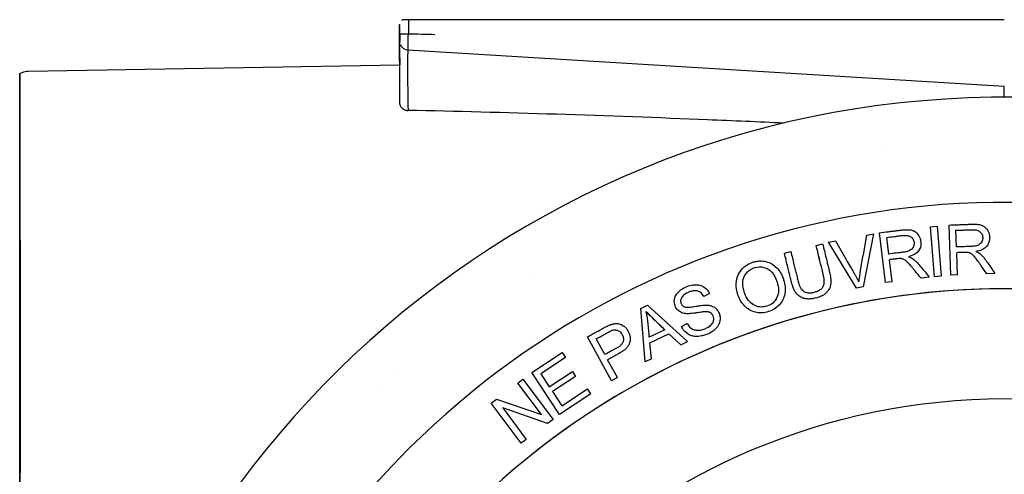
# Model space of a CAD drawing. Extents: x -89225 to 110569, y 13360 to 87647.
# Tile 400 of 478: x 84858 to 84915, y 67533 to 67560. Entities that reach past the tile are written whole.
import ezdxf

# ---------------------------------------------------------------- set-up
doc = ezdxf.new("R2010")
doc.units = 0
doc.layers.add('Iv-Lines 035', color=4, linetype='Continuous')

# ---------------------------------------------------------------- blocks, each defined once
blk = doc.blocks.new('Beuchtingstank doorsnede')
for p, q in [((1197660.621, -937843.924), (1197660.601, -937843.924)), ((1197695.455, -937843.924), (1197660.943, -937843.924)), ((1197660.438, -937845.248), (1197660.438, -937845.248)), ((1197695.452, -937847.79), (1197660.919, -937845.678)), ((1197638.926, -937846.907), (1197660.444, -937846.531)), ((1197695.452, -937847.79), (1197695.454, -937847.79)), ((1197689.808, -937856.079), (1197689.808, -937856.079)), ((1197691.185, -937855.915), (1197691.569, -937855.884)), ((1197691.185, -937855.915), (1197691.568, -937855.884)), ((1197691.417, -937858.809), (1197691.185, -937855.915)), ((1197691.185, -937855.915), (1197691.185, -937855.915)), ((1197691.417, -937858.809), (1197691.185, -937855.915)), ((1197691.568, -937855.884), (1197691.569, -937855.884)), ((1197691.569, -937855.884), (1197691.801, -937858.778)), ((1197692.364, -937858.712), (1197692.255, -937855.81)), ((1197692.255, -937855.81), (1197692.255, -937855.81)), ((1197692.364, -937858.712), (1197692.255, -937855.81)), ((1197692.689, -937857.081), (1197692.653, -937856.114)), ((1197693.674, -937855.76), (1197693.673, -937855.76)), ((1197685.265, -937856.804), (1197685.675, -937856.728)), ((1197685.265, -937856.804), (1197685.675, -937856.728)), ((1197685.675, -937856.728), (1197685.675, -937856.728)), ((1197687.878, -937856.324), (1197687.285, -937859.385)), ((1197687.492, -937856.395), (1197687.878, -937856.324)), ((1197687.492, -937856.395), (1197687.877, -937856.324)), ((1197687.492, -937856.395), (1197687.492, -937856.395)), ((1197687.877, -937856.324), (1197687.878, -937856.324)), ((1197688.578, -937859.14), (1197688.223, -937856.258)), ((1197688.223, -937856.258), (1197688.223, -937856.258)), ((1197688.577, -937859.14), (1197688.223, -937856.258)), ((1197688.762, -937857.488), (1197688.643, -937856.527)), ((1197684.559, -937856.991), (1197684.932, -937856.9)), ((1197684.559, -937856.991), (1197684.932, -937856.9)), ((1197684.559, -937856.991), (1197684.559, -937856.991)), ((1197684.932, -937856.9), (1197684.932, -937856.9)), ((1197686.891, -937859.457), (1197685.265, -937856.804)), ((1197685.265, -937856.804), (1197685.265, -937856.804)), ((1197686.891, -937859.457), (1197685.265, -937856.804)), ((1197681.335, -937857.89), (1197681.334, -937857.89)), ((1197682.718, -937857.443), (1197683.092, -937857.351)), ((1197682.718, -937857.443), (1197683.092, -937857.351)), ((1197682.718, -937857.443), (1197682.718, -937857.443)), ((1197683.092, -937857.351), (1197683.092, -937857.351)), ((1197688.959, -937859.093), (1197688.802, -937857.816)), ((1197692.75, -937858.697), (1197692.702, -937857.412)), ((1197691.11, -937858.828), (1197690.633, -937858.886)), ((1197690.633, -937858.886), (1197690.633, -937858.886)), ((1197691.801, -937858.778), (1197691.417, -937858.809)), ((1197691.417, -937858.809), (1197691.417, -937858.809)), ((1197692.75, -937858.697), (1197692.364, -937858.712)), ((1197692.364, -937858.712), (1197692.364, -937858.712)), ((1197694.914, -937858.616), (1197694.433, -937858.634)), ((1197694.433, -937858.634), (1197694.433, -937858.634)), ((1197677.583, -937859.265), (1197677.582, -937859.265)), ((1197687.285, -937859.385), (1197686.891, -937859.457)), ((1197686.891, -937859.457), (1197686.891, -937859.457)), ((1197688.577, -937859.14), (1197688.578, -937859.14)), ((1197688.959, -937859.093), (1197688.578, -937859.14)), ((1197678.373, -937859.773), (1197678.045, -937859.941)), ((1197678.045, -937859.941), (1197678.045, -937859.941)), ((1197684.125, -937860.092), (1197684.124, -937860.092)), ((1197674.407, -937860.635), (1197674.791, -937860.451)), ((1197674.407, -937860.635), (1197674.408, -937860.635)), ((1197674.657, -937863.734), (1197674.407, -937860.635)), ((1197674.408, -937860.635), (1197674.791, -937860.451)), ((1197674.657, -937863.734), (1197674.408, -937860.635)), ((1197674.791, -937860.451), (1197677.107, -937862.561)), ((1197674.791, -937860.451), (1197674.791, -937860.451)), ((1197678.19, -937860.445), (1197678.189, -937860.445)), ((1197677.112, -937860.946), (1197677.112, -937860.946)), ((1197681.353, -937860.893), (1197681.353, -937860.893)), ((1197672.992, -937861.51), (1197672.992, -937861.51)), ((1197675.79, -937861.872), (1197674.896, -937862.3)), ((1197675.79, -937861.872), (1197674.896, -937862.3)), ((1197675.79, -937861.872), (1197675.79, -937861.872)), ((1197676.761, -937861.677), (1197677.084, -937861.511)), ((1197676.761, -937861.677), (1197677.084, -937861.511)), ((1197676.761, -937861.677), (1197676.761, -937861.677)), ((1197677.084, -937861.511), (1197677.084, -937861.511)), ((1197672.715, -937864.828), (1197671.315, -937862.285)), ((1197671.315, -937862.285), (1197671.315, -937862.285)), ((1197672.715, -937864.828), (1197671.315, -937862.285)), ((1197672.319, -937863.311), (1197671.818, -937862.401)), ((1197674.929, -937862.632), (1197676.035, -937862.102)), ((1197676.035, -937862.102), (1197676.713, -937862.75)), ((1197676.713, -937862.75), (1197676.035, -937862.102)), ((1197677.651, -937862.263), (1197677.651, -937862.263)), ((1197675.025, -937863.558), (1197674.929, -937862.632)), ((1197676.713, -937862.75), (1197677.107, -937862.561)), ((1197676.713, -937862.75), (1197676.713, -937862.75)), ((1197668.099, -937864.353), (1197669.852, -937863.196)), ((1197668.1, -937864.353), (1197669.852, -937863.196)), ((1197670.041, -937863.483), (1197668.61, -937864.428)), ((1197669.852, -937863.196), (1197670.041, -937863.483)), ((1197669.852, -937863.196), (1197669.852, -937863.196)), ((1197673.052, -937864.643), (1197672.484, -937863.611)), ((1197675.025, -937863.558), (1197674.657, -937863.734)), ((1197674.657, -937863.734), (1197674.657, -937863.734)), ((1197667.285, -937864.957), (1197667.579, -937864.737)), ((1197667.285, -937864.957), (1197667.579, -937864.737)), ((1197667.579, -937864.737), (1197669.319, -937867.062)), ((1197667.579, -937864.737), (1197667.579, -937864.737)), ((1197668.099, -937864.353), (1197668.1, -937864.353)), ((1197669.699, -937866.776), (1197668.099, -937864.353)), ((1197669.699, -937866.776), (1197668.1, -937864.353)), ((1197668.61, -937864.428), (1197669.099, -937865.17)), ((1197669.099, -937865.17), (1197670.441, -937864.284)), ((1197669.099, -937865.17), (1197670.44, -937864.284)), ((1197670.629, -937864.569), (1197669.288, -937865.455)), ((1197670.44, -937864.284), (1197670.441, -937864.284)), ((1197670.441, -937864.284), (1197670.629, -937864.569)), ((1197673.052, -937864.643), (1197672.715, -937864.828)), ((1197668.654, -937866.785), (1197667.285, -937864.957)), ((1197667.285, -937864.957), (1197667.285, -937864.957)), ((1197668.653, -937866.785), (1197667.285, -937864.957)), ((1197669.832, -937866.279), (1197671.318, -937865.297)), ((1197669.832, -937866.279), (1197671.318, -937865.297)), ((1197671.506, -937865.583), (1197671.318, -937865.297)), ((1197671.318, -937865.297), (1197671.318, -937865.297)), ((1197672.715, -937864.828), (1197672.715, -937864.828)), ((1197665.739, -937866.115), (1197666.053, -937865.88)), ((1197665.739, -937866.115), (1197666.053, -937865.88)), ((1197666.053, -937865.88), (1197668.654, -937866.785)), ((1197666.053, -937865.88), (1197666.053, -937865.88)), ((1197669.288, -937865.455), (1197669.832, -937866.279)), ((1197671.506, -937865.583), (1197669.699, -937866.776)), ((1197667.479, -937868.439), (1197665.739, -937866.115)), ((1197665.739, -937866.115), (1197665.739, -937866.115)), ((1197667.479, -937868.439), (1197665.739, -937866.115)), ((1197666.404, -937866.391), (1197667.773, -937868.219)), ((1197669.004, -937867.298), (1197666.404, -937866.391)), ((1197669.003, -937867.298), (1197666.404, -937866.391)), ((1197669.699, -937866.776), (1197669.699, -937866.776)), ((1197669.003, -937867.298), (1197669.004, -937867.298)), ((1197669.319, -937867.062), (1197669.004, -937867.298)), ((1197667.773, -937868.219), (1197667.479, -937868.439)), ((1197667.479, -937868.439), (1197667.479, -937868.439))]:
    blk.add_line(p, q)
blk.add_circle((1197695.497, -937903.424), 37.564)
for centre, radius, start, end in [((1197695.461, -937903.424), 55.013, 281.0336, 260.525), ((1197695.466, -937903.461), 52.537, 97.3901, 97.3902), ((1197695.47, -937903.48), 52.557, 97.39115624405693, 97.39124758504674), ((1197695.499, -937903.424), 48.929, 18.329, 163.2249), ((1197695.493, -937903.475), 52.559, 121.3643, 121.3644), ((1197695.414, -937903.346), 52.409, 121.3635783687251, 121.3636451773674), ((1197695.498, -937903.424), 43.929, 90, 163.2249), ((1197695.499, -937903.424), 43.929, 18.329, 163.2249), ((1197695.937, -937903.95), 53.209, 132.1142027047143, 132.1142215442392), ((1197694.909, -937902.812), 51.675, 132.1143270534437, 132.1143459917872), ((1197695.517, -937903.483), 52.581, 133.4137, 133.4138), ((1197695.403, -937903.362), 52.414, 133.4141, 133.4142)]:
    blk.add_arc(centre, radius, start, end)
for centre, major_axis, ratio, start_param, end_param in [((1197674.094, -937825.175), (-662.037, 14.362), 0.029972, 1.551582, 1.553885), ((1197660.444, -937863.424), (0, 16.893), 0.000546, 5.771791, 6.283195)]:
    blk.add_ellipse(centre, major_axis=major_axis, ratio=ratio, start_param=start_param, end_param=end_param)
for major_axis in [(0, 16.383), (0, -10.188)]:
    blk.add_ellipse((1197638.444, -937863.424), major_axis=major_axis, ratio=0.000546)
for points, knots in [([(1197660.433, -937844.738), (1197660.433, -937844.686), (1197660.433, -937844.635), (1197660.433, -937844.54), (1197660.433, -937844.494), (1197660.433, -937844.415), (1197660.433, -937844.38), (1197660.433, -937844.348), (1197660.433, -937844.343), (1197660.433, -937844.325), (1197660.433, -937844.313), (1197660.433, -937844.298), (1197660.433, -937844.293), (1197660.433, -937844.288), (1197660.433, -937844.287), (1197660.433, -937844.283), (1197660.433, -937844.282), (1197660.433, -937844.28), (1197660.433, -937844.279), (1197660.433, -937844.276), (1197660.433, -937844.273), (1197660.434, -937844.268), (1197660.434, -937844.265), (1197660.434, -937844.257), (1197660.435, -937844.251), (1197660.437, -937844.226), (1197660.441, -937844.208), (1197660.446, -937844.186), (1197660.446, -937844.183), (1197660.447, -937844.179)], [0, 0, 0, 0, 0.01556112, 0.01556112, 0.03145592, 0.03145592, 0.04789778, 0.04789778, 0.05105498, 0.05105498, 0.06056158, 0.06056158, 0.06891994, 0.06891994, 0.07153663, 0.07153663, 0.07237362, 0.07237362, 0.07276135, 0.07276135, 0.0735471, 0.0735471, 0.07431768, 0.07431768, 0.07616196, 0.07616196, 0.08169651, 0.08169651, 0.08279393, 0.08279393, 0.08279393, 0.08279393]), ([(1197660.943, -937843.924), (1197660.917, -937843.924), (1197660.891, -937843.924), (1197660.84, -937843.924), (1197660.815, -937843.924), (1197660.756, -937843.924), (1197660.721, -937843.924), (1197660.669, -937843.924), (1197660.652, -937843.924), (1197660.634, -937843.924), (1197660.629, -937843.924), (1197660.623, -937843.924), (1197660.621, -937843.924), (1197660.621, -937843.924)], [0.00000174, 0.00000174, 0.00000174, 0.00000174, 0.00775826, 0.00775826, 0.01643915, 0.01643915, 0.03030839, 0.03030839, 0.04212326, 0.04212326, 0.04911583, 0.04911583, 0.05564539, 0.05564539, 0.05564539, 0.05564539]), ([(1197660.943, -937843.924), (1197660.942, -937843.944), (1197660.942, -937843.965), (1197660.942, -937843.988), (1197660.942, -937844.014), (1197660.942, -937844.043), (1197660.942, -937844.073), (1197660.942, -937844.169), (1197660.942, -937844.282), (1197660.943, -937844.397), (1197660.943, -937844.432), (1197660.943, -937844.467), (1197660.944, -937844.502), (1197660.944, -937844.538), (1197660.944, -937844.574), (1197660.944, -937844.61), (1197660.944, -937844.647), (1197660.944, -937844.683), (1197660.944, -937844.719), (1197660.944, -937844.725), (1197660.945, -937844.732), (1197660.944, -937844.738)], [0, 0, 0, 0, 0.1057348, 0.1057348, 0.1057348, 0.2267977, 0.2267977, 0.2267977, 0.6153723, 0.6153723, 0.6153723, 0.7338801, 0.7338801, 0.7338801, 0.8542883, 0.8542883, 0.8542883, 0.9775162, 0.9775162, 0.9775162, 0.9999896, 0.9999896, 0.9999896, 0.9999896]), ([(1197660.433, -937844.297), (1197660.433, -937844.297), (1197660.433, -937844.298), (1197660.433, -937844.3), (1197660.433, -937844.302), (1197660.433, -937844.305), (1197660.433, -937844.309), (1197660.433, -937844.312), (1197660.433, -937844.317), (1197660.433, -937844.323), (1197660.433, -937844.325), (1197660.433, -937844.327), (1197660.433, -937844.33), (1197660.433, -937844.336), (1197660.433, -937844.343), (1197660.433, -937844.352), (1197660.433, -937844.357), (1197660.433, -937844.363), (1197660.433, -937844.369), (1197660.433, -937844.375), (1197660.433, -937844.381), (1197660.433, -937844.388), (1197660.433, -937844.394), (1197660.433, -937844.402), (1197660.433, -937844.409), (1197660.433, -937844.414), (1197660.433, -937844.418), (1197660.433, -937844.423), (1197660.433, -937844.427), (1197660.433, -937844.431), (1197660.433, -937844.435), (1197660.433, -937844.447), (1197660.433, -937844.461), (1197660.433, -937844.475), (1197660.433, -937844.489), (1197660.433, -937844.503), (1197660.433, -937844.519), (1197660.433, -937844.529), (1197660.433, -937844.539), (1197660.433, -937844.55), (1197660.433, -937844.553), (1197660.433, -937844.557), (1197660.433, -937844.561), (1197660.433, -937844.565), (1197660.433, -937844.568), (1197660.433, -937844.571), (1197660.433, -937844.587), (1197660.433, -937844.603), (1197660.433, -937844.619), (1197660.433, -937844.635), (1197660.433, -937844.652), (1197660.433, -937844.669), (1197660.433, -937844.685), (1197660.433, -937844.701), (1197660.433, -937844.718), (1197660.433, -937844.725), (1197660.433, -937844.731), (1197660.433, -937844.738)], [0.0000001, 0.0000001, 0.0000001, 0.0000001, 0.0711051, 0.0711051, 0.0711051, 0.1448875, 0.1448875, 0.1448875, 0.2212751, 0.2212751, 0.2212751, 0.25, 0.25, 0.25, 0.3271063, 0.3271063, 0.3271063, 0.375, 0.375, 0.375, 0.4222584, 0.4222584, 0.4222584, 0.4690569, 0.4690569, 0.4690569, 0.5, 0.5, 0.5, 0.5235581, 0.5235581, 0.5235581, 0.598728, 0.598728, 0.598728, 0.6716285, 0.6716285, 0.6716285, 0.71875, 0.71875, 0.71875, 0.7351849, 0.7351849, 0.7351849, 0.75, 0.75, 0.75, 0.8272118, 0.8272118, 0.8272118, 0.9022575, 0.9022575, 0.9022575, 0.9729094, 0.9729094, 0.9729094, 0.9999999, 0.9999999, 0.9999999, 0.9999999]), ([(1197660.433, -937845.179), (1197660.433, -937845.18), (1197660.433, -937845.133), (1197660.433, -937844.973), (1197660.433, -937844.858), (1197660.433, -937844.738)], [0, 0, 0, 0, 0.5, 0.5, 0.9999997, 0.9999997, 0.9999997, 0.9999997]), ([(1197660.438, -937845.248), (1197660.437, -937845.242), (1197660.436, -937845.236), (1197660.434, -937845.222), (1197660.434, -937845.213), (1197660.433, -937845.202), (1197660.433, -937845.2), (1197660.433, -937845.198), (1197660.433, -937845.197), (1197660.433, -937845.195), (1197660.433, -937845.194), (1197660.433, -937845.192), (1197660.433, -937845.191), (1197660.433, -937845.19), (1197660.433, -937845.189), (1197660.433, -937845.187), (1197660.433, -937845.185), (1197660.433, -937845.176), (1197660.433, -937845.166), (1197660.433, -937845.13), (1197660.433, -937845.098), (1197660.433, -937845.024), (1197660.433, -937844.98), (1197660.433, -937844.907), (1197660.433, -937844.879), (1197660.433, -937844.815), (1197660.433, -937844.776), (1197660.433, -937844.738)], [0.06835655, 0.06835655, 0.06835655, 0.06835655, 0.0700923, 0.0700923, 0.07271346, 0.07271346, 0.07337779, 0.07337779, 0.07370937, 0.07370937, 0.07431916, 0.07431916, 0.07492094, 0.07492094, 0.07620335, 0.07620335, 0.0800436, 0.0800436, 0.09162786, 0.09162786, 0.10904396, 0.10904396, 0.12545835, 0.12545835, 0.13448543, 0.13448543, 0.14610013, 0.14610013, 0.14610013, 0.14610013]), ([(1197660.454, -937844.738), (1197660.454, -937844.72), (1197660.454, -937844.703), (1197660.454, -937844.686), (1197660.454, -937844.668), (1197660.454, -937844.651), (1197660.454, -937844.634), (1197660.454, -937844.617), (1197660.454, -937844.6), (1197660.454, -937844.583), (1197660.454, -937844.577), (1197660.454, -937844.571), (1197660.454, -937844.566), (1197660.454, -937844.549), (1197660.454, -937844.534), (1197660.454, -937844.519), (1197660.454, -937844.509), (1197660.454, -937844.5), (1197660.454, -937844.491), (1197660.454, -937844.482), (1197660.454, -937844.473), (1197660.454, -937844.464), (1197660.454, -937844.455), (1197660.454, -937844.447), (1197660.454, -937844.439), (1197660.454, -937844.434), (1197660.454, -937844.428), (1197660.454, -937844.423), (1197660.454, -937844.411), (1197660.454, -937844.4), (1197660.454, -937844.389), (1197660.454, -937844.379), (1197660.454, -937844.37), (1197660.454, -937844.361), (1197660.454, -937844.352), (1197660.454, -937844.344), (1197660.454, -937844.337), (1197660.454, -937844.335), (1197660.454, -937844.333), (1197660.454, -937844.332), (1197660.454, -937844.33), (1197660.454, -937844.329), (1197660.454, -937844.328), (1197660.454, -937844.322), (1197660.454, -937844.316), (1197660.454, -937844.312), (1197660.454, -937844.308), (1197660.454, -937844.305), (1197660.454, -937844.302), (1197660.454, -937844.3), (1197660.454, -937844.299), (1197660.454, -937844.298), (1197660.454, -937844.298), (1197660.454, -937844.297), (1197660.454, -937844.297)], [0.0000189, 0.0000189, 0.0000189, 0.0000189, 0.0715445, 0.0715445, 0.0715445, 0.1456947, 0.1456947, 0.1456947, 0.2222161, 0.2222161, 0.2222161, 0.25, 0.25, 0.25, 0.3267617, 0.3267617, 0.3267617, 0.375, 0.375, 0.375, 0.4222353, 0.4222353, 0.4222353, 0.4687861, 0.4687861, 0.4687861, 0.5, 0.5, 0.5, 0.574779, 0.574779, 0.574779, 0.6472668, 0.6472668, 0.6472668, 0.71875, 0.71875, 0.71875, 0.7351605, 0.7351605, 0.7351605, 0.75, 0.75, 0.75, 0.8268326, 0.8268326, 0.8268326, 0.9013863, 0.9013863, 0.9013863, 0.9714769, 0.9714769, 0.9714769, 1, 1, 1, 1]), ([(1197660.454, -937844.738), (1197660.454, -937844.738), (1197660.454, -937844.738), (1197660.456, -937844.738), (1197660.457, -937844.738), (1197660.459, -937844.738), (1197660.462, -937844.738), (1197660.466, -937844.738), (1197660.47, -937844.738), (1197660.475, -937844.738), (1197660.48, -937844.738), (1197660.486, -937844.738), (1197660.493, -937844.737), (1197660.5, -937844.737), (1197660.508, -937844.737), (1197660.517, -937844.737), (1197660.526, -937844.737), (1197660.536, -937844.737), (1197660.547, -937844.737), (1197660.551, -937844.737), (1197660.555, -937844.737), (1197660.559, -937844.737), (1197660.57, -937844.737), (1197660.582, -937844.737), (1197660.595, -937844.737), (1197660.609, -937844.737), (1197660.624, -937844.737), (1197660.641, -937844.737), (1197660.657, -937844.738), (1197660.674, -937844.738), (1197660.691, -937844.738), (1197660.702, -937844.738), (1197660.713, -937844.738), (1197660.724, -937844.738), (1197660.742, -937844.738), (1197660.762, -937844.738), (1197660.781, -937844.738), (1197660.801, -937844.738), (1197660.821, -937844.738), (1197660.841, -937844.738), (1197660.861, -937844.738), (1197660.882, -937844.738), (1197660.902, -937844.738), (1197660.916, -937844.738), (1197660.93, -937844.738), (1197660.944, -937844.738)], [0, 0, 0, 0, 0.086168, 0.086168, 0.086168, 0.168084, 0.168084, 0.168084, 0.25, 0.25, 0.25, 0.327015, 0.327015, 0.327015, 0.40238, 0.40238, 0.40238, 0.475623, 0.475623, 0.475623, 0.5, 0.5, 0.5, 0.567406, 0.567406, 0.567406, 0.639042, 0.639042, 0.639042, 0.708737, 0.708737, 0.708737, 0.75, 0.75, 0.75, 0.81792, 0.81792, 0.81792, 0.885756, 0.885756, 0.885756, 0.953689, 0.953689, 0.953689, 1, 1, 1, 1]), ([(1197660.454, -937844.738), (1197660.454, -937844.858), (1197660.454, -937844.973), (1197660.454, -937845.133), (1197660.454, -937845.18), (1197660.454, -937845.179)], [0.0000003, 0.0000003, 0.0000003, 0.0000003, 0.5, 0.5, 1, 1, 1, 1]), ([(1197660.923, -937845.678), (1197660.921, -937845.678), (1197660.922, -937845.577), (1197660.926, -937845.403), (1197660.93, -937845.231), (1197660.936, -937844.988), (1197660.944, -937844.738)], [0, 0, 0, 0, 0.502994, 0.502994, 0.502994, 1, 1, 1, 1]), ([(1197660.437, -937845.179), (1197660.437, -937845.179), (1197660.437, -937845.182), (1197660.437, -937845.187), (1197660.437, -937845.192), (1197660.437, -937845.2), (1197660.438, -937845.21), (1197660.438, -937845.214), (1197660.438, -937845.218), (1197660.438, -937845.222), (1197660.438, -937845.227), (1197660.438, -937845.233), (1197660.438, -937845.238), (1197660.438, -937845.244), (1197660.438, -937845.25), (1197660.438, -937845.256), (1197660.438, -937845.278), (1197660.438, -937845.306), (1197660.438, -937845.338), (1197660.438, -937845.37), (1197660.438, -937845.406), (1197660.438, -937845.447), (1197660.438, -937845.457), (1197660.438, -937845.466), (1197660.438, -937845.476), (1197660.438, -937845.5), (1197660.438, -937845.525), (1197660.438, -937845.551), (1197660.438, -937845.582), (1197660.438, -937845.614), (1197660.438, -937845.648), (1197660.438, -937845.656), (1197660.438, -937845.663), (1197660.438, -937845.671), (1197660.438, -937845.706), (1197660.438, -937845.742), (1197660.438, -937845.781), (1197660.438, -937845.795), (1197660.438, -937845.81), (1197660.438, -937845.824), (1197660.438, -937845.885), (1197660.438, -937845.949), (1197660.438, -937846.016), (1197660.438, -937846.025), (1197660.438, -937846.034), (1197660.438, -937846.043), (1197660.438, -937846.082), (1197660.439, -937846.121), (1197660.439, -937846.162), (1197660.439, -937846.202), (1197660.439, -937846.244), (1197660.439, -937846.286), (1197660.439, -937846.34), (1197660.439, -937846.396), (1197660.439, -937846.454), (1197660.439, -937846.479), (1197660.439, -937846.505), (1197660.439, -937846.531)], [0, 0, 0, 0, 0.0395706, 0.0395706, 0.0395706, 0.0793882, 0.0793882, 0.0793882, 0.09375, 0.09375, 0.09375, 0.1096483, 0.1096483, 0.1096483, 0.125, 0.125, 0.125, 0.1811465, 0.1811465, 0.1811465, 0.2373555, 0.2373555, 0.2373555, 0.25, 0.25, 0.25, 0.28125, 0.28125, 0.28125, 0.3173192, 0.3173192, 0.3173192, 0.3254132, 0.3254132, 0.3254132, 0.3614895, 0.3614895, 0.3614895, 0.375, 0.375, 0.375, 0.4300258, 0.4300258, 0.4300258, 0.4375, 0.4375, 0.4375, 0.46875, 0.46875, 0.46875, 0.5, 0.5, 0.5, 0.5398775, 0.5398775, 0.5398775, 0.5576394, 0.5576394, 0.5576394, 0.5576394]), ([(1197660.439, -937846.531), (1197660.439, -937846.37), (1197660.438, -937846.219), (1197660.438, -937845.849), (1197660.438, -937845.651), (1197660.438, -937845.362), (1197660.438, -937845.263), (1197660.437, -937845.211), (1197660.437, -937845.205), (1197660.437, -937845.198), (1197660.437, -937845.196), (1197660.437, -937845.196)], [0.2372113, 0.2372113, 0.2372113, 0.2372113, 0.29511, 0.29511, 0.3934889, 0.3934889, 0.490803, 0.490803, 0.5082233, 0.5082233, 0.5201349, 0.5201349, 0.5201349, 0.5201349]), ([(1197660.448, -937848.808), (1197660.448, -937848.487), (1197660.448, -937848.152), (1197660.448, -937847.506), (1197660.448, -937847.188), (1197660.448, -937846.608), (1197660.448, -937846.338), (1197660.449, -937845.876), (1197660.449, -937845.679), (1197660.449, -937845.384), (1197660.449, -937845.281), (1197660.449, -937845.204), (1197660.449, -937845.201), (1197660.45, -937845.18)], [0, 0, 0, 0, 0.0980662, 0.0980662, 0.1952241, 0.1952241, 0.2914085, 0.2914085, 0.3879237, 0.3879237, 0.4834788, 0.4834788, 0.5259208, 0.5259208, 0.5259208, 0.5259208]), ([(1197660.486, -937845.366), (1197660.509, -937845.423), (1197660.543, -937845.477), (1197660.672, -937845.613), (1197660.794, -937845.671), (1197660.919, -937845.678)], [0.253206, 0.253206, 0.253206, 0.253206, 0.5, 0.5, 0.9999993, 0.9999993, 0.9999993, 0.9999993]), ([(1197660.918, -937845.678), (1197660.903, -937845.691), (1197660.896, -937846.119), (1197660.897, -937847.46), (1197660.906, -937848.392), (1197660.923, -937849.176)], [0.0162568, 0.0162568, 0.0162568, 0.0162568, 0.5, 0.5, 0.9999341, 0.9999341, 0.9999341, 0.9999341]), ([(1197638.444, -937847.041), (1197638.537, -937846.987), (1197638.641, -937846.947), (1197638.806, -937846.914), (1197638.866, -937846.908), (1197638.926, -937846.907)], [0, 0, 0, 0, 0.03243134, 0.03243134, 0.05044879, 0.05044879, 0.05044879, 0.05044879]), ([(1197660.448, -937848.808), (1197660.448, -937848.857), (1197660.469, -937848.913), (1197660.535, -937849.006), (1197660.577, -937849.05), (1197660.682, -937849.116), (1197660.73, -937849.138), (1197660.802, -937849.16), (1197660.826, -937849.166), (1197660.875, -937849.174), (1197660.899, -937849.176), (1197660.923, -937849.176)], [-0.09052023, -0.09052023, -0.09052023, -0.09052023, -0.05798389, -0.05798389, -0.03250694, -0.03250694, -0.01538003, -0.01538003, -0.00730347, -0.00730347, -0.00004133, -0.00004133, -0.00004133, -0.00004133]), ([(1197682.7, -937849.911), (1197681.216, -937849.845), (1197679.738, -937849.781), (1197672.603, -937849.488), (1197666.377, -937849.28), (1197660.923, -937849.176)], [1.281341, 1.281341, 1.281341, 1.281341, 1.73054, 1.73054, 3.460838, 3.460838, 3.460838, 3.460838]), ([(1197688.223, -937856.258), (1197688.389, -937856.237), (1197688.641, -937856.206), (1197688.973, -937856.165), (1197689.228, -937856.134), (1197689.46, -937856.104), (1197689.762, -937856.073), (1197689.97, -937856.085), (1197690.092, -937856.101), (1197690.278, -937856.173), (1197690.452, -937856.328), (1197690.617, -937856.607), (1197690.663, -937857.198), (1197690.35, -937857.535), (1197689.907, -937857.65)], [0, 0, 0, 0, 0.125, 0.1875, 0.25, 0.3125, 0.375, 0.427083, 0.46875, 0.510417, 0.5625, 0.645833, 0.75, 1, 1, 1, 1]), ([(1197688.223, -937856.258), (1197688.389, -937856.237), (1197688.64, -937856.206), (1197688.972, -937856.165), (1197689.228, -937856.134), (1197689.459, -937856.104), (1197689.689, -937856.08), (1197689.795, -937856.079), (1197689.808, -937856.079)], [0.2212389, 0.2212389, 0.2212389, 0.2212389, 0.2596781, 0.2788977, 0.2981173, 0.317337, 0.3365566, 0.339411, 0.339411, 0.339411, 0.339411]), ([(1197692.255, -937855.81), (1197692.423, -937855.804), (1197692.676, -937855.795), (1197693.01, -937855.782), (1197693.267, -937855.773), (1197693.501, -937855.762), (1197693.804, -937855.756), (1197694.01, -937855.786), (1197694.131, -937855.813), (1197694.31, -937855.9), (1197694.471, -937856.069), (1197694.612, -937856.362), (1197694.606, -937856.954), (1197694.266, -937857.263), (1197693.815, -937857.341)], [0, 0, 0, 0, 0.125, 0.1875, 0.25, 0.3125, 0.375, 0.427083, 0.46875, 0.510417, 0.5625, 0.645833, 0.75, 1, 1, 1, 1]), ([(1197692.255, -937855.81), (1197692.423, -937855.804), (1197692.676, -937855.795), (1197693.01, -937855.782), (1197693.267, -937855.773), (1197693.465, -937855.764), (1197693.619, -937855.76), (1197693.673, -937855.76)], [0.2212295, 0.2212295, 0.2212295, 0.2212295, 0.2596674, 0.2788864, 0.2981054, 0.3173244, 0.3277194, 0.3277194, 0.3277194, 0.3277194]), ([(1197692.653, -937856.114), (1197692.804, -937856.109), (1197693.026, -937856.1), (1197693.332, -937856.09), (1197693.541, -937856.077), (1197693.827, -937856.085), (1197694.004, -937856.153), (1197694.16, -937856.306), (1197694.219, -937856.511), (1197694.185, -937856.712), (1197694.11, -937856.848), (1197694.027, -937856.926), (1197693.917, -937856.989), (1197693.785, -937857.024), (1197693.662, -937857.042), (1197693.539, -937857.05), (1197693.435, -937857.053), (1197693.313, -937857.059), (1197693.048, -937857.068), (1197692.842, -937857.076), (1197692.689, -937857.081)], [-0.7883001, -0.7883001, -0.7883001, -0.7883001, -0.6897626, -0.6404938, -0.5912251, -0.5419563, -0.4926875, -0.4434188, -0.39415, -0.3530927, -0.3202469, -0.2874011, -0.2545552, -0.2217094, -0.2011807, -0.1847578, -0.1683349, -0.1395948, -0.0985375, 0, 0, 0, 0]), ([(1197693.578, -937856.08), (1197693.655, -937856.08), (1197693.833, -937856.088), (1197694.004, -937856.153), (1197694.16, -937856.306), (1197694.218, -937856.511), (1197694.185, -937856.712), (1197694.11, -937856.848), (1197694.027, -937856.926), (1197693.916, -937856.989), (1197693.784, -937857.024), (1197693.662, -937857.042), (1197693.538, -937857.05), (1197693.435, -937857.053), (1197693.313, -937857.059), (1197693.048, -937857.068), (1197692.842, -937857.076), (1197692.689, -937857.081)], [0.2561661, 0.2561661, 0.2561661, 0.2561661, 0.3125, 0.375, 0.4375, 0.5, 0.5520833, 0.59375, 0.6354167, 0.6770833, 0.71875, 0.7447917, 0.765625, 0.7864583, 0.8229167, 0.875, 0.9999254, 0.9999254, 0.9999254, 0.9999254]), ([(1197693.674, -937855.76), (1197693.719, -937855.76), (1197693.848, -937855.763), (1197694.01, -937855.786), (1197694.13, -937855.813), (1197694.309, -937855.9), (1197694.471, -937856.069), (1197694.611, -937856.362), (1197694.606, -937856.954), (1197694.266, -937857.263), (1197693.814, -937857.341)], [0.3277369, 0.3277369, 0.3277369, 0.3277369, 0.3365433, 0.3525592, 0.3653718, 0.3781845, 0.3942003, 0.4198256, 0.4518572, 0.5287331, 0.5287331, 0.5287331, 0.5287331]), ([(1197685.675, -937856.728), (1197685.884, -937857.089), (1197686.171, -937857.586), (1197686.502, -937858.158), (1197686.665, -937858.441), (1197686.776, -937858.632), (1197686.908, -937858.863), (1197686.984, -937859.009), (1197687.031, -937859.104)], [0, 0, 0, 0, 0.458333, 0.625, 0.729167, 0.8125, 0.875, 1, 1, 1, 1]), ([(1197688.643, -937856.527), (1197688.794, -937856.509), (1197689.014, -937856.481), (1197689.318, -937856.445), (1197689.525, -937856.415), (1197689.811, -937856.398), (1197689.994, -937856.45), (1197690.163, -937856.59), (1197690.238, -937856.789), (1197690.224, -937856.994), (1197690.158, -937857.134), (1197690.083, -937857.22), (1197689.978, -937857.291), (1197689.848, -937857.337), (1197689.727, -937857.366), (1197689.605, -937857.384), (1197689.504, -937857.396), (1197689.381, -937857.412), (1197689.119, -937857.443), (1197688.913, -937857.469), (1197688.762, -937857.488)], [-0.788476, -0.788476, -0.788476, -0.788476, -0.6899165, -0.6406368, -0.591357, -0.5420773, -0.4927975, -0.4435178, -0.394238, -0.3531716, -0.3203184, -0.2874652, -0.254612, -0.2217589, -0.2012257, -0.1847991, -0.1683725, -0.139626, -0.0985595, 0, 0, 0, 0]), ([(1197689.721, -937856.407), (1197689.746, -937856.407), (1197689.854, -937856.41), (1197689.993, -937856.45), (1197690.162, -937856.59), (1197690.238, -937856.789), (1197690.224, -937856.994), (1197690.158, -937857.134), (1197690.082, -937857.22), (1197689.978, -937857.291), (1197689.848, -937857.337), (1197689.727, -937857.366), (1197689.605, -937857.384), (1197689.503, -937857.396), (1197689.38, -937857.412), (1197689.119, -937857.443), (1197688.913, -937857.469), (1197688.762, -937857.488)], [0.2941597, 0.2941597, 0.2941597, 0.2941597, 0.3125, 0.375, 0.4375, 0.5, 0.5520833, 0.59375, 0.6354167, 0.6770833, 0.71875, 0.7447917, 0.765625, 0.7864583, 0.8229167, 0.875, 0.9999258, 0.9999258, 0.9999258, 0.9999258]), ([(1197684.932, -937856.9), (1197684.999, -937857.17), (1197685.09, -937857.542), (1197685.195, -937857.972), (1197685.247, -937858.184), (1197685.281, -937858.323), (1197685.308, -937858.433), (1197685.326, -937858.504), (1197685.356, -937858.628), (1197685.389, -937858.797), (1197685.413, -937859.003), (1197685.411, -937859.211), (1197685.369, -937859.4), (1197685.28, -937859.577), (1197685.141, -937859.744), (1197684.983, -937859.865), (1197684.781, -937859.966), (1197684.53, -937860.043), (1197684.245, -937860.095), (1197683.976, -937860.094), (1197683.715, -937860.025), (1197683.515, -937859.896), (1197683.374, -937859.731), (1197683.271, -937859.542), (1197683.194, -937859.343), (1197683.143, -937859.174), (1197683.112, -937859.047), (1197683.095, -937858.976), (1197683.068, -937858.866), (1197683.034, -937858.727), (1197682.982, -937858.515), (1197682.876, -937858.086), (1197682.785, -937857.714), (1197682.718, -937857.443)], [0, 0, 0, 0, 0.114583, 0.15625, 0.182292, 0.203125, 0.216146, 0.226562, 0.236979, 0.255208, 0.28125, 0.3125, 0.34375, 0.375, 0.40625, 0.4375, 0.46875, 0.5, 0.53125, 0.572917, 0.614583, 0.65625, 0.6875, 0.71875, 0.744792, 0.763021, 0.773438, 0.783854, 0.796875, 0.817708, 0.84375, 0.885417, 1, 1, 1, 1]), ([(1197683.092, -937857.351), (1197683.153, -937857.601), (1197683.239, -937857.951), (1197683.346, -937858.389), (1197683.404, -937858.623), (1197683.449, -937858.806), (1197683.479, -937858.929), (1197683.521, -937859.098), (1197683.572, -937859.262), (1197683.63, -937859.397), (1197683.673, -937859.48), (1197683.755, -937859.587), (1197683.886, -937859.681), (1197684.06, -937859.733), (1197684.239, -937859.743), (1197684.451, -937859.702), (1197684.674, -937859.624), (1197684.852, -937859.519), (1197684.977, -937859.376), (1197685.024, -937859.194), (1197685.025, -937859.005), (1197685.006, -937858.848), (1197684.985, -937858.734), (1197684.958, -937858.618), (1197684.941, -937858.549), (1197684.913, -937858.433), (1197684.872, -937858.268), (1197684.813, -937858.026), (1197684.707, -937857.594), (1197684.62, -937857.239), (1197684.559, -937856.991)], [0, 0, 0, 0, 0.125, 0.177083, 0.21875, 0.244792, 0.265625, 0.286458, 0.3125, 0.338542, 0.359375, 0.380208, 0.40625, 0.4375, 0.46875, 0.5, 0.53125, 0.572917, 0.614583, 0.65625, 0.682292, 0.703125, 0.716146, 0.726562, 0.736979, 0.755208, 0.78125, 0.822917, 0.875, 1, 1, 1, 1]), ([(1197684.183, -937859.737), (1197684.203, -937859.737), (1197684.287, -937859.733), (1197684.451, -937859.702), (1197684.674, -937859.624), (1197684.852, -937859.519), (1197684.977, -937859.376), (1197685.024, -937859.194), (1197685.025, -937859.005), (1197685.005, -937858.848), (1197684.985, -937858.734), (1197684.958, -937858.618), (1197684.941, -937858.549), (1197684.913, -937858.433), (1197684.872, -937858.268), (1197684.813, -937858.026), (1197684.706, -937857.594), (1197684.62, -937857.239), (1197684.559, -937856.991)], [0.7663197, 0.7663197, 0.7663197, 0.7663197, 0.770632, 0.7841243, 0.7976165, 0.8156061, 0.8335958, 0.8515854, 0.862829, 0.8718238, 0.8774455, 0.881943, 0.8864404, 0.8943108, 0.9055544, 0.923544, 0.9460311, 1, 1, 1, 1]), ([(1197693.815, -937857.341), (1197693.949, -937857.398), (1197694.055, -937857.468), (1197694.259, -937857.673), (1197694.541, -937858.064), (1197694.749, -937858.377), (1197694.914, -937858.616)], [0, 0, 0, 0, 0.1875, 0.3125, 0.5, 1, 1, 1, 1]), ([(1197680.031, -937859.846), (1197679.887, -937859.387), (1197679.898, -937858.989), (1197680.063, -937858.651), (1197680.228, -937858.314), (1197680.506, -937858.085), (1197680.897, -937857.96), (1197681.152, -937857.879), (1197681.402, -937857.869), (1197681.648, -937857.927), (1197681.902, -937857.987), (1197682.105, -937858.107), (1197682.278, -937858.29), (1197682.435, -937858.455), (1197682.573, -937858.682), (1197682.658, -937858.934)], [0, 0, 0, 0, 0.1272719, 0.1272719, 0.1272719, 0.2544107, 0.2544107, 0.2544107, 0.3368175, 0.3368175, 0.3368175, 0.4187685, 0.4187685, 0.4187685, 0.5, 0.5, 0.5, 0.5]), ([(1197680.031, -937859.846), (1197679.887, -937859.387), (1197679.898, -937858.989), (1197680.063, -937858.651), (1197680.228, -937858.314), (1197680.506, -937858.085), (1197680.897, -937857.96), (1197681.044, -937857.913), (1197681.19, -937857.89), (1197681.334, -937857.89)], [0, 0, 0, 0, 0.1272719, 0.1272719, 0.1272719, 0.2544107, 0.2544107, 0.2544107, 0.3021025, 0.3021025, 0.3021025, 0.3021025]), ([(1197684.124, -937860.092), (1197684.075, -937860.092), (1197683.933, -937860.083), (1197683.715, -937860.025), (1197683.515, -937859.896), (1197683.374, -937859.731), (1197683.271, -937859.542), (1197683.194, -937859.343), (1197683.143, -937859.174), (1197683.112, -937859.047), (1197683.095, -937858.976), (1197683.067, -937858.866), (1197683.033, -937858.727), (1197682.981, -937858.515), (1197682.876, -937858.086), (1197682.785, -937857.714), (1197682.718, -937857.443)], [0.3109029, 0.3109029, 0.3109029, 0.3109029, 0.3216183, 0.3430435, 0.3644687, 0.3805376, 0.3966065, 0.4099972, 0.4193708, 0.4247271, 0.4300834, 0.4367787, 0.4474913, 0.4608821, 0.4823073, 0.5412265, 0.5412265, 0.5412265, 0.5412265]), ([(1197690.633, -937858.886), (1197690.526, -937858.755), (1197690.358, -937858.553), (1197690.187, -937858.343), (1197690.062, -937858.195), (1197689.979, -937858.102), (1197689.925, -937858.043), (1197689.88, -937857.998), (1197689.862, -937857.979), (1197689.807, -937857.924), (1197689.762, -937857.885), (1197689.698, -937857.837), (1197689.641, -937857.804), (1197689.545, -937857.765), (1197689.456, -937857.748), (1197689.402, -937857.748), (1197689.327, -937857.751), (1197689.229, -937857.763), (1197689.157, -937857.772), (1197689.007, -937857.79), (1197688.892, -937857.805), (1197688.802, -937857.816)], [0, 0, 0, 0, 0.229167, 0.3125, 0.375, 0.427083, 0.46875, 0.494792, 0.515625, 0.536458, 0.5625, 0.59375, 0.635417, 0.677083, 0.71875, 0.75, 0.78125, 0.8125, 0.84375, 0.885417, 1, 1, 1, 1]), ([(1197689.417, -937857.748), (1197689.411, -937857.748), (1197689.385, -937857.749), (1197689.327, -937857.751), (1197689.229, -937857.763), (1197689.156, -937857.772), (1197689.007, -937857.79), (1197688.892, -937857.805), (1197688.802, -937857.816)], [0.82655129, 0.82655129, 0.82655129, 0.82655129, 0.82838167, 0.83391815, 0.83945464, 0.84499112, 0.85237311, 0.87267355, 0.87267355, 0.87267355, 0.87267355]), ([(1197690.633, -937858.886), (1197690.526, -937858.755), (1197690.358, -937858.553), (1197690.187, -937858.343), (1197690.062, -937858.195), (1197689.979, -937858.102), (1197689.924, -937858.043), (1197689.88, -937857.998), (1197689.862, -937857.979), (1197689.807, -937857.924), (1197689.761, -937857.885), (1197689.698, -937857.837), (1197689.64, -937857.804), (1197689.545, -937857.765), (1197689.464, -937857.75), (1197689.429, -937857.748), (1197689.417, -937857.748)], [0.695506, 0.695506, 0.695506, 0.695506, 0.7361069, 0.7508709, 0.7619438, 0.7711713, 0.7785533, 0.783167, 0.786858, 0.790549, 0.7951627, 0.8006992, 0.8080812, 0.8154632, 0.8228452, 0.826524, 0.826524, 0.826524, 0.826524]), ([(1197689.907, -937857.65), (1197690.045, -937857.697), (1197690.142, -937857.748), (1197690.305, -937857.881), (1197690.448, -937858.023), (1197690.728, -937858.366), (1197690.938, -937858.615), (1197691.11, -937858.828)], [0, 0, 0, 0, 0.1875, 0.270833, 0.375, 0.541667, 1, 1, 1, 1]), ([(1197694.433, -937858.634), (1197694.338, -937858.495), (1197694.188, -937858.279), (1197694.036, -937858.056), (1197693.924, -937857.897), (1197693.849, -937857.798), (1197693.8, -937857.735), (1197693.76, -937857.685), (1197693.743, -937857.665), (1197693.684, -937857.598), (1197693.628, -937857.542), (1197693.554, -937857.479), (1197693.456, -937857.427), (1197693.357, -937857.4), (1197693.306, -937857.396), (1197693.231, -937857.392), (1197693.131, -937857.395), (1197693.059, -937857.398), (1197692.908, -937857.404), (1197692.793, -937857.408), (1197692.702, -937857.412)], [0, 0, 0, 0, 0.229167, 0.3125, 0.375, 0.427083, 0.46875, 0.494792, 0.515625, 0.536458, 0.572917, 0.625, 0.677083, 0.71875, 0.75, 0.78125, 0.8125, 0.84375, 0.885417, 1, 1, 1, 1]), ([(1197693.224, -937857.393), (1197693.196, -937857.393), (1197693.131, -937857.395), (1197693.058, -937857.398), (1197692.908, -937857.404), (1197692.793, -937857.408), (1197692.702, -937857.412)], [0.83394633, 0.83394633, 0.83394633, 0.83394633, 0.839337, 0.84486946, 0.85224609, 0.8725318, 0.8725318, 0.8725318, 0.8725318]), ([(1197694.433, -937858.634), (1197694.338, -937858.495), (1197694.187, -937858.279), (1197694.035, -937858.056), (1197693.924, -937857.897), (1197693.849, -937857.798), (1197693.8, -937857.735), (1197693.76, -937857.685), (1197693.743, -937857.665), (1197693.684, -937857.598), (1197693.627, -937857.542), (1197693.554, -937857.479), (1197693.456, -937857.427), (1197693.357, -937857.4), (1197693.306, -937857.396), (1197693.255, -937857.393), (1197693.225, -937857.393), (1197693.225, -937857.393)], [0.6954928, 0.6954928, 0.6954928, 0.6954928, 0.7360643, 0.7508175, 0.7618825, 0.7711032, 0.7784799, 0.7830902, 0.7867786, 0.7904669, 0.7969214, 0.8061422, 0.815363, 0.8227396, 0.8282721, 0.8338045, 0.8339292, 0.8339292, 0.8339292, 0.8339292]), ([(1197680.412, -937859.73), (1197680.287, -937859.331), (1197680.27, -937859.007), (1197680.413, -937858.752), (1197680.549, -937858.509), (1197680.695, -937858.393), (1197680.906, -937858.307), (1197680.935, -937858.296), (1197680.965, -937858.285), (1197680.998, -937858.275), (1197681.184, -937858.218), (1197681.361, -937858.213), (1197681.537, -937858.259), (1197681.717, -937858.306), (1197681.867, -937858.404), (1197681.993, -937858.543), (1197682.112, -937858.674), (1197682.218, -937858.865), (1197682.287, -937859.079)], [-1, -1, -1, -1, -0.8602283, -0.8602283, -0.8602283, -0.757072, -0.757072, -0.757072, -0.7430179, -0.7430179, -0.7430179, -0.6639191, -0.6639191, -0.6639191, -0.5836909, -0.5836909, -0.5836909, -0.5, -0.5, -0.5, -0.5]), ([(1197681.299, -937858.228), (1197681.379, -937858.228), (1197681.458, -937858.239), (1197681.537, -937858.259), (1197681.717, -937858.306), (1197681.867, -937858.404), (1197681.993, -937858.543), (1197682.112, -937858.674), (1197682.218, -937858.865), (1197682.287, -937859.079)], [-0.6993735, -0.6993735, -0.6993735, -0.6993735, -0.6639191, -0.6639191, -0.6639191, -0.5836909, -0.5836909, -0.5836909, -0.5, -0.5, -0.5, -0.5]), ([(1197682.658, -937858.934), (1197682.663, -937858.949), (1197682.668, -937858.964), (1197682.673, -937858.98), (1197682.76, -937859.257), (1197682.785, -937859.522), (1197682.74, -937859.787), (1197682.694, -937860.06), (1197682.593, -937860.257), (1197682.415, -937860.44), (1197682.238, -937860.622), (1197682.037, -937860.747), (1197681.796, -937860.822), (1197681.537, -937860.904), (1197681.286, -937860.917), (1197681.037, -937860.854), (1197680.779, -937860.79), (1197680.583, -937860.672), (1197680.406, -937860.485), (1197680.235, -937860.304), (1197680.107, -937860.087), (1197680.031, -937859.846)], [0.5, 0.5, 0.5, 0.5, 0.5048038, 0.5048038, 0.5048038, 0.5923142, 0.5923142, 0.5923142, 0.6739293, 0.6739293, 0.6739293, 0.7526264, 0.7526264, 0.7526264, 0.8371915, 0.8371915, 0.8371915, 0.9189247, 0.9189247, 0.9189247, 1, 1, 1, 1]), ([(1197677.084, -937861.511), (1197677.178, -937861.677), (1197677.325, -937861.833), (1197677.601, -937861.903), (1197677.855, -937861.9), (1197678.106, -937861.827), (1197678.302, -937861.726), (1197678.419, -937861.645), (1197678.522, -937861.546), (1197678.59, -937861.443), (1197678.626, -937861.345), (1197678.641, -937861.198), (1197678.602, -937861.055), (1197678.502, -937860.922), (1197678.399, -937860.864), (1197678.293, -937860.84), (1197678.209, -937860.832), (1197678.122, -937860.833), (1197678.102, -937860.834), (1197678.04, -937860.839), (1197677.958, -937860.848), (1197677.836, -937860.863), (1197677.657, -937860.889), (1197677.446, -937860.922), (1197677.275, -937860.94), (1197677.142, -937860.947), (1197677.064, -937860.945), (1197676.998, -937860.94), (1197676.88, -937860.921), (1197676.732, -937860.875), (1197676.505, -937860.736), (1197676.337, -937860.422), (1197676.333, -937860.058), (1197676.476, -937859.788), (1197676.629, -937859.634), (1197676.755, -937859.535), (1197676.95, -937859.416), (1197677.255, -937859.296), (1197677.59, -937859.25), (1197677.866, -937859.293), (1197678.133, -937859.426), (1197678.312, -937859.627), (1197678.373, -937859.773)], [0, 0, 0, 0, 0.0625, 0.09375, 0.125, 0.15625, 0.182292, 0.203125, 0.21875, 0.234375, 0.25, 0.265625, 0.286458, 0.307292, 0.328125, 0.341146, 0.351562, 0.359375, 0.367188, 0.377604, 0.390625, 0.40625, 0.421875, 0.442708, 0.463542, 0.484375, 0.497396, 0.507812, 0.518229, 0.536458, 0.572917, 0.625, 0.677083, 0.713542, 0.734375, 0.755208, 0.78125, 0.822917, 0.864583, 0.90625, 0.9375, 1, 1, 1, 1]), ([(1197677.112, -937860.946), (1197677.093, -937860.946), (1197677.057, -937860.945), (1197676.998, -937860.94), (1197676.879, -937860.921), (1197676.732, -937860.875), (1197676.504, -937860.736), (1197676.337, -937860.422), (1197676.333, -937860.058), (1197676.476, -937859.788), (1197676.629, -937859.634), (1197676.755, -937859.535), (1197676.95, -937859.416), (1197677.254, -937859.296), (1197677.477, -937859.265), (1197677.582, -937859.265)], [0.2549845, 0.2549845, 0.2549845, 0.2549845, 0.25962, 0.2645856, 0.2695513, 0.2782412, 0.295621, 0.3204493, 0.3452776, 0.3626574, 0.3725888, 0.3825201, 0.3949342, 0.4147969, 0.4345446, 0.4345446, 0.4345446, 0.4345446]), ([(1197678.045, -937859.941), (1197677.946, -937859.778), (1197677.808, -937859.628), (1197677.496, -937859.604), (1197677.273, -937859.656), (1197677.019, -937859.767), (1197676.828, -937859.9), (1197676.715, -937860.084), (1197676.698, -937860.269), (1197676.772, -937860.45), (1197676.93, -937860.557), (1197677.064, -937860.569), (1197677.319, -937860.557), (1197677.667, -937860.498), (1197677.895, -937860.466), (1197678.046, -937860.451), (1197678.125, -937860.445), (1197678.183, -937860.445), (1197678.201, -937860.445), (1197678.256, -937860.447), (1197678.316, -937860.453), (1197678.399, -937860.465), (1197678.508, -937860.494), (1197678.639, -937860.55), (1197678.791, -937860.662), (1197678.919, -937860.842), (1197679, -937861.077), (1197678.997, -937861.334), (1197678.925, -937861.581), (1197678.743, -937861.832), (1197678.493, -937862.029), (1197678.179, -937862.164), (1197677.934, -937862.235), (1197677.749, -937862.261), (1197677.609, -937862.266), (1197677.419, -937862.245), (1197677.24, -937862.186), (1197676.974, -937862.023), (1197676.83, -937861.832), (1197676.761, -937861.677)], [0, 0, 0, 0, 0.0625, 0.088542, 0.109375, 0.130208, 0.15625, 0.1875, 0.21875, 0.25, 0.28125, 0.3125, 0.34375, 0.375, 0.401042, 0.421875, 0.434896, 0.44401, 0.449219, 0.454427, 0.460938, 0.471354, 0.484375, 0.505208, 0.53125, 0.5625, 0.59375, 0.625, 0.65625, 0.697917, 0.739583, 0.78125, 0.8125, 0.838542, 0.859375, 0.880208, 0.90625, 0.9375, 1, 1, 1, 1]), ([(1197677.548, -937859.613), (1197677.524, -937859.613), (1197677.437, -937859.618), (1197677.273, -937859.656), (1197677.019, -937859.767), (1197676.827, -937859.9), (1197676.715, -937860.084), (1197676.698, -937860.269), (1197676.772, -937860.45), (1197676.93, -937860.557), (1197677.019, -937860.565), (1197677.084, -937860.565), (1197677.084, -937860.565)], [0.560509, 0.560509, 0.560509, 0.560509, 0.564397, 0.5743537, 0.5843103, 0.5967561, 0.6116911, 0.626626, 0.641561, 0.6564959, 0.6714309, 0.671493, 0.671493, 0.671493, 0.671493]), ([(1197682.287, -937859.079), (1197682.289, -937859.085), (1197682.291, -937859.091), (1197682.293, -937859.097), (1197682.401, -937859.443), (1197682.408, -937859.741), (1197682.284, -937860.003), (1197682.152, -937860.283), (1197681.979, -937860.419), (1197681.693, -937860.508), (1197681.417, -937860.595), (1197681.16, -937860.563), (1197680.929, -937860.433), (1197680.705, -937860.307), (1197680.515, -937860.058), (1197680.412, -937859.73)], [-0.5, -0.5, -0.5, -0.5, -0.4976083, -0.4976083, -0.4976083, -0.363096, -0.363096, -0.363096, -0.2430491, -0.2430491, -0.2430491, -0.126694, -0.126694, -0.126694, 0, 0, 0, 0]), ([(1197682.287, -937859.079), (1197682.289, -937859.085), (1197682.291, -937859.091), (1197682.292, -937859.097), (1197682.401, -937859.443), (1197682.407, -937859.741), (1197682.283, -937860.003), (1197682.151, -937860.283), (1197681.979, -937860.419), (1197681.693, -937860.508), (1197681.589, -937860.541), (1197681.487, -937860.557), (1197681.389, -937860.557)], [-0.5, -0.5, -0.5, -0.5, -0.4976083, -0.4976083, -0.4976083, -0.363096, -0.363096, -0.363096, -0.2430491, -0.2430491, -0.2430491, -0.1992132, -0.1992132, -0.1992132, -0.1992132]), ([(1197681.353, -937860.894), (1197681.247, -937860.894), (1197681.141, -937860.881), (1197681.036, -937860.854), (1197680.779, -937860.79), (1197680.583, -937860.672), (1197680.406, -937860.485), (1197680.234, -937860.304), (1197680.107, -937860.087), (1197680.031, -937859.846)], [0.8015846, 0.8015846, 0.8015846, 0.8015846, 0.8371915, 0.8371915, 0.8371915, 0.9189247, 0.9189247, 0.9189247, 1, 1, 1, 1]), ([(1197674.719, -937860.82), (1197674.783, -937860.891), (1197674.864, -937860.974), (1197674.955, -937861.065), (1197674.993, -937861.102), (1197675.033, -937861.141), (1197675.077, -937861.184), (1197675.112, -937861.218), (1197675.15, -937861.254), (1197675.182, -937861.285), (1197675.215, -937861.317), (1197675.242, -937861.343), (1197675.271, -937861.372), (1197675.308, -937861.407), (1197675.347, -937861.444), (1197675.385, -937861.481), (1197675.43, -937861.525), (1197675.475, -937861.568), (1197675.52, -937861.612), (1197675.609, -937861.698), (1197675.7, -937861.786), (1197675.79, -937861.872)], [0.0005115, 0.0005115, 0.0005115, 0.0005115, 0.25, 0.25, 0.25, 0.3541667, 0.3541667, 0.3541667, 0.4375, 0.4375, 0.4375, 0.5208333, 0.5208333, 0.5208333, 0.625, 0.625, 0.625, 0.75, 0.75, 0.75, 1, 1, 1, 1]), ([(1197674.719, -937860.82), (1197674.775, -937860.882), (1197674.851, -937860.961), (1197674.946, -937861.055), (1197674.949, -937861.058), (1197674.954, -937861.063), (1197674.956, -937861.065), (1197675.005, -937861.113), (1197675.101, -937861.207), (1197675.243, -937861.344), (1197675.263, -937861.363), (1197675.27, -937861.37), (1197675.283, -937861.382), (1197675.452, -937861.546), (1197675.621, -937861.709), (1197675.79, -937861.872)], [0, 0, 0, 0, 0.242188, 0.242188, 0.242188, 0.25, 0.25, 0.25, 0.496094, 0.496094, 0.496094, 0.530439, 0.530439, 0.530439, 1, 1, 1, 1]), ([(1197677.71, -937861.899), (1197677.757, -937861.899), (1197677.892, -937861.889), (1197678.105, -937861.827), (1197678.302, -937861.726), (1197678.418, -937861.645), (1197678.522, -937861.546), (1197678.59, -937861.443), (1197678.626, -937861.345), (1197678.641, -937861.198), (1197678.602, -937861.055), (1197678.502, -937860.922), (1197678.399, -937860.864), (1197678.293, -937860.84), (1197678.22, -937860.833), (1197678.175, -937860.833), (1197678.164, -937860.833)], [0.0734808, 0.0734808, 0.0734808, 0.0734808, 0.0820976, 0.0969946, 0.1094087, 0.1193401, 0.1267885, 0.134237, 0.1416855, 0.149134, 0.1590653, 0.1689967, 0.178928, 0.1851351, 0.1901007, 0.1918616, 0.1918616, 0.1918616, 0.1918616]), ([(1197671.315, -937862.285), (1197671.504, -937862.181), (1197671.754, -937862.042), (1197672.092, -937861.858), (1197672.257, -937861.765), (1197672.452, -937861.662), (1197672.555, -937861.614), (1197672.637, -937861.582), (1197672.671, -937861.57), (1197672.741, -937861.548), (1197672.812, -937861.53), (1197672.933, -937861.508), (1197673.099, -937861.507), (1197673.345, -937861.59), (1197673.581, -937861.792), (1197673.739, -937862.071), (1197673.791, -937862.32), (1197673.788, -937862.485), (1197673.761, -937862.624), (1197673.736, -937862.696), (1197673.679, -937862.811), (1197673.576, -937862.937), (1197673.42, -937863.075), (1197673.246, -937863.191), (1197673.101, -937863.271), (1197673.01, -937863.321), (1197672.89, -937863.387), (1197672.715, -937863.483), (1197672.576, -937863.56), (1197672.484, -937863.611)], [0, 0, 0, 0, 0.125, 0.177083, 0.21875, 0.25, 0.276042, 0.294271, 0.304688, 0.315104, 0.328125, 0.348958, 0.385417, 0.4375, 0.5, 0.5625, 0.614583, 0.651042, 0.671875, 0.692708, 0.71875, 0.760417, 0.802083, 0.838542, 0.859375, 0.880208, 0.90625, 0.9375, 1, 1, 1, 1]), ([(1197671.315, -937862.285), (1197671.503, -937862.181), (1197671.754, -937862.042), (1197672.092, -937861.858), (1197672.256, -937861.765), (1197672.451, -937861.662), (1197672.554, -937861.614), (1197672.637, -937861.582), (1197672.671, -937861.57), (1197672.741, -937861.548), (1197672.812, -937861.53), (1197672.902, -937861.514), (1197672.963, -937861.51), (1197672.992, -937861.51)], [0.3049753, 0.3049753, 0.3049753, 0.3049753, 0.371334, 0.3989835, 0.4211031, 0.4376927, 0.4515175, 0.4611948, 0.4667247, 0.4722546, 0.4791669, 0.4902267, 0.4999001, 0.4999001, 0.4999001, 0.4999001]), ([(1197671.818, -937862.401), (1197671.946, -937862.33), (1197672.123, -937862.232), (1197672.35, -937862.108), (1197672.472, -937862.04), (1197672.621, -937861.96), (1197672.719, -937861.916), (1197672.78, -937861.892), (1197672.898, -937861.873), (1197673.032, -937861.891), (1197673.198, -937861.973), (1197673.339, -937862.154), (1197673.416, -937862.372), (1197673.383, -937862.587), (1197673.294, -937862.716), (1197673.167, -937862.835), (1197672.981, -937862.949), (1197672.852, -937863.016), (1197672.623, -937863.145), (1197672.448, -937863.239), (1197672.319, -937863.311)], [-0.7703145, -0.7703145, -0.7703145, -0.7703145, -0.6740252, -0.6339046, -0.6018082, -0.5777359, -0.5536635, -0.5295912, -0.5055189, -0.4734224, -0.4333019, -0.3851572, -0.3370126, -0.2888679, -0.2407233, -0.2006027, -0.1685063, -0.1364099, -0.0962893, 0, 0, 0, 0]), ([(1197672.901, -937861.879), (1197672.942, -937861.879), (1197673.037, -937861.893), (1197673.197, -937861.973), (1197673.339, -937862.154), (1197673.416, -937862.372), (1197673.383, -937862.587), (1197673.294, -937862.716), (1197673.167, -937862.835), (1197672.981, -937862.949), (1197672.852, -937863.016), (1197672.623, -937863.145), (1197672.448, -937863.239), (1197672.319, -937863.311)], [0.3485952, 0.3485952, 0.3485952, 0.3485952, 0.3854167, 0.4375, 0.5, 0.5625, 0.625, 0.6875, 0.7395833, 0.78125, 0.8229167, 0.875, 0.9999324, 0.9999324, 0.9999324, 0.9999324]), ([(1197677.651, -937862.263), (1197677.635, -937862.263), (1197677.57, -937862.261), (1197677.419, -937862.245), (1197677.239, -937862.186), (1197676.973, -937862.023), (1197676.829, -937861.832), (1197676.761, -937861.677)], [0.92940054, 0.92940054, 0.92940054, 0.92940054, 0.93279268, 0.94274932, 0.95519512, 0.97013008, 1, 1, 1, 1])]:
    blk.add_open_spline(points, degree=3, knots=knots)
for points in [[(1197660.564, -937843.96), (1197660.571, -937843.952), (1197660.578, -937843.945), (1197660.586, -937843.938)], [(1197660.433, -937844.738), (1197660.433, -937844.738), (1197660.433, -937844.738), (1197660.433, -937844.738)], [(1197660.45, -937845.18), (1197660.45, -937845.179), (1197660.45, -937845.179), (1197660.45, -937845.179)], [(1197695.451, -937848.411), (1197695.451, -937848.028), (1197695.451, -937847.799), (1197695.452, -937847.79)], [(1197687.031, -937859.104), (1197687.146, -937858.195), (1197687.346, -937857.299), (1197687.492, -937856.395)], [(1197687.031, -937859.103), (1197687.146, -937858.195), (1197687.346, -937857.299), (1197687.492, -937856.395)], [(1197674.896, -937862.3), (1197674.873, -937862.052), (1197674.826, -937861.56), (1197674.784, -937861.057), (1197674.719, -937860.82)]]:
    blk.add_open_spline(points, degree=3)

msp = doc.modelspace()

# ---------------------------------------------------------------- block references
at = {"layer": 'Iv-Lines 035'}
msp.add_blockref('Beuchtingstank doorsnede', (-1112780.934, 1005403.429), dxfattribs=at)

doc.saveas('drawing.dxf')
